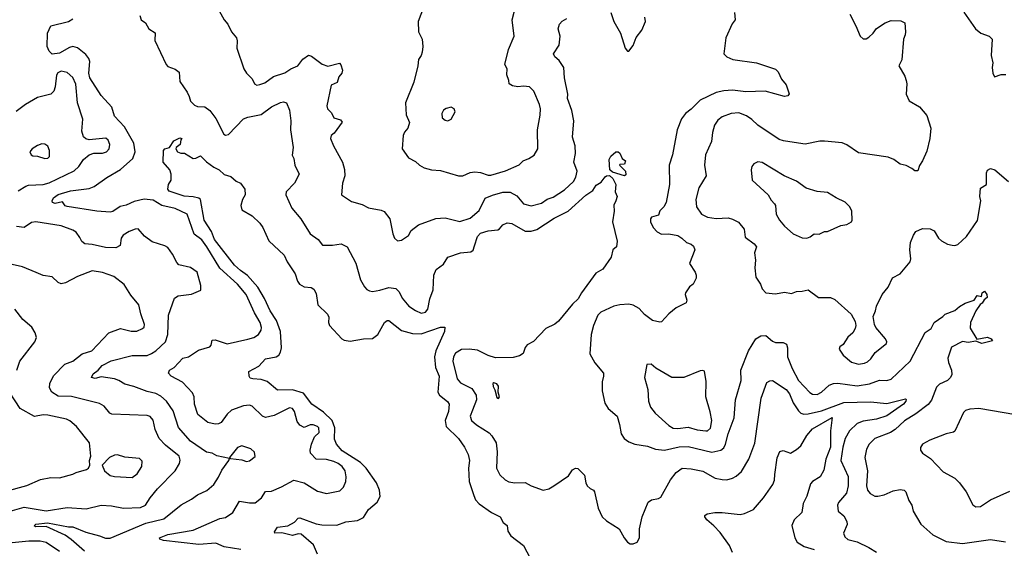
# Model space of a CAD drawing. Extents: x 2133489 to 2292442, y 756223 to 916462.
# Tile 302 of 463: x 2195136 to 2201778, y 891954 to 895516. Entities that reach past the tile are written whole.
import ezdxf

# ---------------------------------------------------------------- set-up
doc = ezdxf.new("R2010")
doc.units = 0

msp = doc.modelspace()

# ---------------------------------------------------------------- linework, layer by layer
at = {"layer": '0CON20XD'}
for points in [[(2197884.3, 895665), (2197823, 895503), (2197826.7, 895435), (2197850, 895385), (2197856, 895336), (2197851.7, 895298.3), (2197844.2, 895275), (2197825, 895247.5), (2197821.2, 895205), (2197793.8, 895095), (2197738.6, 894955), (2197742.5, 894875), (2197765.6, 894824.4), (2197754.2, 894785.8), (2197731.7, 894758.3), (2197722, 894735), (2197716.4, 894646.4), (2197757.5, 894585), (2197805, 894561.2), (2197833.3, 894535), (2197865, 894517.5), (2197914.3, 894504.3), (2197975, 894499.2), (2198095, 894463.1), (2198125, 894462.9), (2198173.6, 894486.4), (2198205, 894490.5), (2198245, 894486.4), (2198295, 894468.2), (2198315, 894468.5), (2198412, 894498), (2198505, 894538.8), (2198532.5, 894565), (2198570.3, 894579.7), (2198606.6, 894603.4), (2198630, 894645), (2198629.1, 894775), (2198647.6, 894872.4), (2198649.6, 894915), (2198642.9, 894945), (2198605, 895034), (2198575, 895064.3), (2198535, 895069.2), (2198495, 895064), (2198461.2, 895071.2), (2198437.5, 895085), (2198436.1, 895106.1), (2198421.2, 895145), (2198423.3, 895185), (2198408.8, 895215), (2198433.5, 895315), (2198471.4, 895405), (2198458.6, 895515), (2198490.8, 895645)], [(2196480.8, 895575), (2196514, 895515), (2196539.2, 895485), (2196564, 895435), (2196597.8, 895395), (2196603.4, 895373.4), (2196601.1, 895325), (2196648.1, 895185), (2196665.7, 895155), (2196705, 895118), (2196718.9, 895085), (2196735, 895075.5), (2196755, 895079.1), (2196788.3, 895091.7), (2196847.4, 895132.6), (2196925, 895157.5), (2196965, 895185.8), (2197012.5, 895205), (2197045, 895250), (2197085, 895276.7), (2197105, 895271.2), (2197175.7, 895215.7), (2197215, 895204), (2197292.3, 895222.3), (2197302.7, 895212.7), (2197314.2, 895175), (2197309.2, 895155), (2197288.6, 895131.4), (2197276.9, 895093.1), (2197236.7, 895075), (2197207.5, 894935), (2197211.2, 894915), (2197238.5, 894888.5), (2197255, 894854), (2197300.7, 894840.7), (2197310, 894825), (2197257.8, 894752.2), (2197238, 894735), (2197232.2, 894715), (2197251.9, 894665), (2197314.3, 894555), (2197326.6, 894506.6), (2197328.6, 894465), (2197312.5, 894415), (2197306.2, 894335), (2197375, 894290), (2197445, 894270.6), (2197488.3, 894248.3), (2197573.7, 894233.7), (2197594.5, 894224.5), (2197631.9, 894175), (2197652.1, 894072.1), (2197664.3, 894044.3), (2197685, 894026.2), (2197710.7, 894030.7)], [(2199958, 895565), (2199961.2, 895515), (2199942.3, 895487.7), (2199899.2, 895395), (2199886, 895285), (2199905, 895265.8), (2199947.4, 895247.4), (2200105.5, 895225.5), (2200235, 895182), (2200252, 895165), (2200275.9, 895115.9), (2200306.1, 895076.1), (2200326.1, 895016.1), (2200317.1, 895002.9), (2200295, 894998.1), (2200165, 895034.3), (2200035, 895029.6), (2199945, 895041.8), (2199885, 895036.2), (2199834.1, 895025.9), (2199725, 894974.4), (2199665, 894913.1), (2199626.2, 894883.8), (2199600.9, 894849.1), (2199571.8, 894775), (2199539.6, 894605), (2199516.9, 894535), (2199518.5, 894405), (2199496.4, 894285), (2199481.4, 894255), (2199455, 894228.8), (2199445, 894198.8), (2199397.5, 894185), (2199391.4, 894175), (2199391.4, 894155), (2199410, 894115), (2199435, 894087.1), (2199465, 894071.9), (2199515, 894072.5), (2199575, 894060.8), (2199602.9, 894045), (2199634.2, 894014.2), (2199665, 894003.8), (2199680.5, 893990.5), (2199690, 893965), (2199654.2, 893874.2), (2199692, 893815), (2199700, 893795), (2199698.8, 893775), (2199678.8, 893735), (2199655, 893716), (2199628, 893675), (2199624.2, 893665), (2199636.9, 893625), (2199631.5, 893608.5), (2199565, 893574), (2199515, 893534), (2199465, 893480), (2199453, 893477), (2199405, 893490), (2199350.5, 893530.5), (2199315, 893570), (2199275, 893592.5), (2199245, 893598.9), (2199185, 893595.5), (2199143.3, 893585), (2199055, 893545.6), (2199035.6, 893525), (2199007.1, 893455), (2198991.4, 893395), (2198982.9, 893265), (2199015, 893203.8), (2199073.1, 893135), (2199074.4, 893115), (2199064.5, 893075), (2199065.4, 893015), (2199082.6, 892932.6), (2199105, 892895.7), (2199165.8, 892845), (2199181.2, 892788.8), (2199194.2, 892725), (2199214.2, 892695), (2199245, 892672), (2199285.8, 892655.8), (2199371.7, 892641.7), (2199425, 892622.9), (2199485, 892615.6), (2199585, 892637.6), (2199645, 892640.6), (2199805, 892602.7), (2199865.8, 892615), (2199885, 892630), (2199897.7, 892655), (2199915.3, 892725), (2199956.4, 892833.6), (2199965.5, 892955), (2200002.5, 893085), (2200000.5, 893155), (2200052.3, 893285), (2200101.1, 893365), (2200135, 893385.6), (2200168, 893388), (2200215, 893349.4), (2200235, 893340), (2200285, 893341.1), (2200308.8, 893328.8), (2200315.4, 893305.4), (2200314.2, 893244.3), (2200346.7, 893165), (2200390, 893085), (2200465, 893003.6), (2200485, 892992.1), (2200515, 892990), (2200545, 893006.7), (2200596.5, 893053.5), (2200625, 893063.8), (2200655, 893066.8), (2200785, 893049.7), (2200867.4, 893062.6), (2200935, 893087.1), (2200986.2, 893083.8), (2201015, 893092.9), (2201143.1, 893215), (2201245, 893407.5), (2201283.3, 893435), (2201303.6, 893476.4), (2201362, 893515), (2201377.9, 893532.1), (2201445, 893555.6), (2201475, 893582.9), (2201513.3, 893605), (2201573.8, 893626.2), (2201595, 893657.5), (2201625, 893650), (2201627.5, 893675), (2201645, 893687.5), (2201660, 893665), (2201661.2, 893645), (2201641.2, 893628.8), (2201628.8, 893605), (2201614, 893596), (2201586.7, 893555), (2201550, 893475), (2201546.4, 893436.4), (2201593.3, 893363.3), (2201665, 893376.2), (2201690, 893365), (2201698.3, 893351.7), (2201626.7, 893333.3), (2201585, 893350), (2201535, 893340), (2201495, 893348.6), (2201421.3, 893308.7), (2201396.7, 893235), (2201401.9, 893205), (2201422.2, 893155), (2201423.1, 893125), (2201414.5, 893105.5), (2201395, 893085.7), (2201340.6, 893059.4), (2201319.8, 893040.2), (2201287, 892953), (2201265, 892923.3), (2201179.9, 892860.1), (2201105, 892813.8), (2201040.5, 892755), (2201009.2, 892735), (2200905, 892694.4), (2200866.9, 892655), (2200848.9, 892621.1), (2200836.5, 892565), (2200855.5, 892475), (2200848.2, 892375), (2200856, 892346), (2200873.5, 892323.5), (2200905, 892306.2), (2200925, 892304.6), (2200966.7, 892313.3), (2201028.8, 892341.2), (2201075, 892350), (2201102.5, 892345), (2201112.5, 892335), (2201133.3, 892275), (2201153.3, 892245), (2201163.8, 892205), (2201215.7, 892115.7), (2201295, 892044.4), (2201385, 892000.9), (2201495, 891986.9), (2201683.8, 892013.8), (2201785, 891998.2)], [(2199122.9, 895565), (2199143.1, 895505), (2199189.4, 895425), (2199220.8, 895325), (2199235, 895303.3), (2199245, 895303.3), (2199275, 895342), (2199294.6, 895395.4), (2199333.3, 895445), (2199356.9, 895503.1), (2199352.6, 895532.6)], [(2201505.8, 895565.8), (2201583.8, 895455), (2201620, 895425), (2201675, 895404), (2201695.7, 895385.7), (2201690, 895275), (2201701.2, 895225), (2201696.7, 895195), (2201700, 895155), (2201712, 895132), (2201755.9, 895145.9), (2201787.5, 895147.5)], [(2196626.6, 891946.6), (2196515, 891963.5), (2196458.3, 891988.3), (2196345, 891978.7), (2196105, 892006.4), (2196081.2, 892015), (2196078.8, 892025), (2196135, 892047.7), (2196305, 892075.3), (2196485, 892155.3), (2196525, 892160.8), (2196574.6, 892195.4), (2196618.3, 892271.7), (2196685, 892260), (2196725, 892261.4), (2196766.9, 892293.1), (2196795, 892337.3), (2196835, 892339.5), (2196902.7, 892367.3), (2196985, 892412.5), (2197055, 892395.7), (2197145, 892339.2), (2197205, 892322.5), (2197295, 892340.8), (2197320, 892365), (2197336.9, 892405), (2197339.1, 892435), (2197330.8, 892475), (2197311.2, 892505), (2197285, 892526.4), (2197255, 892539.8), (2197205, 892551.8), (2197136.7, 892555), (2197098, 892595), (2197094.4, 892615), (2197103.5, 892655), (2197124.6, 892705.4), (2197156.5, 892735), (2197154.3, 892765), (2197145, 892775.6), (2197115, 892786.7), (2197095, 892785.6), (2197055, 892768), (2197025, 892783.3), (2197008.3, 892808.3), (2196990.6, 892875), (2196975, 892896.9), (2196955, 892900), (2196852.1, 892847.9), (2196795, 892836.5), (2196772.9, 892845), (2196705, 892911.9), (2196685, 892917.5), (2196645, 892914.4), (2196565, 892884.6), (2196535, 892857.5), (2196495, 892801.9), (2196477.8, 892792.2), (2196455, 892790), (2196405, 892800.8), (2196337.5, 892855), (2196315.4, 892925.4), (2196312.7, 892975), (2196301.9, 893001.9), (2196234.6, 893074.6), (2196156.7, 893115), (2196140, 893135), (2196146.7, 893155), (2196178.3, 893171.7), (2196235.5, 893234.5), (2196275.4, 893244.6), (2196341.7, 893288.3), (2196419.4, 893310.6), (2196428, 893322), (2196435, 893356.7), (2196455, 893358.8), (2196535, 893330.8), (2196675, 893362.2), (2196715, 893373.5), (2196746, 893394), (2196764.4, 893425), (2196767.4, 893442.6), (2196758.5, 893475), (2196720.2, 893540.2), (2196663.1, 893665), (2196605, 893733.2), (2196485, 893841.8), (2196397.2, 893985), (2196365, 894033.6), (2196311.7, 894071.8), (2196265, 894205.7), (2196185, 894243.4), (2196094.4, 894264.4), (2196035, 894300.4), (2195975, 894306.5), (2195908, 894292), (2195855, 894267.3), (2195813.2, 894256.8), (2195765, 894223.5), (2195745, 894219.6), (2195655, 894225.6), (2195455, 894257.1), (2195442.2, 894262.2), (2195425, 894288.6), (2195375, 894278.6), (2195356.7, 894285), (2195354.3, 894295), (2195363.1, 894315), (2195395, 894339.2), (2195477.4, 894362.6), (2195605, 894378.2), (2195637, 894393), (2195723.3, 894453.3), (2195815, 894506.2), (2195899.3, 894580.7), (2195915.4, 894625), (2195904.6, 894684.6), (2195841.8, 894795), (2195776.4, 894865), (2195757.6, 894927.6), (2195684.7, 895004.7), (2195609.3, 895125), (2195601.2, 895155), (2195608.2, 895235), (2195602.5, 895255), (2195582, 895282), (2195525, 895326.5), (2195495, 895335.2), (2195470.6, 895329.4), (2195405, 895291.6), (2195355, 895284.7), (2195334.2, 895305), (2195320.9, 895335), (2195324, 895425), (2195346.1, 895473.9), (2195465.8, 895504.2), (2195495, 895520.9)], [(2195945.6, 895545), (2195955.5, 895515.5), (2195984.2, 895494.2), (2196006.2, 895455), (2196048.5, 895428.5), (2196047.1, 895375), (2196123.1, 895213.1), (2196135, 895201.4), (2196185, 895182.5), (2196212.2, 895162.2), (2196215, 895098.8), (2196265, 895028.6), (2196278.2, 894998.2), (2196288, 894968), (2196315, 894940.8), (2196335, 894931.4), (2196385, 894929.2), (2196417.5, 894905), (2196459.3, 894849.3), (2196513.3, 894745), (2196525, 894737.5), (2196545, 894743.3), (2196645, 894848.1), (2196675, 894860), (2196763.6, 894876.4), (2196835, 894927.8), (2196895, 894957.1), (2196915, 894962), (2196935.7, 894955.7), (2196955.5, 894905.5), (2196964.6, 894835), (2196962.5, 894775), (2196981.4, 894655), (2196974.1, 894604.1), (2196985, 894580), (2196992.5, 894535), (2197020, 894475), (2196990, 894415), (2196933.3, 894355), (2196931.2, 894335), (2196971.2, 894245), (2197031.2, 894175), (2197095, 894073.8), (2197150, 894035), (2197177.7, 893997.7), (2197245, 893995.8), (2197305, 894005.7), (2197345.4, 893985.4), (2197403.8, 893875), (2197435, 893763.8), (2197462, 893715), (2197478.3, 893698.3), (2197495, 893688), (2197515, 893685.6), (2197565, 893692.7), (2197625, 893710.9), (2197672, 893705), (2197695, 893682.9), (2197715, 893640), (2197760, 893585), (2197805, 893555.6), (2197845, 893539.5), (2197874, 893545), (2197888.2, 893565), (2197902.3, 893635), (2197924.6, 893695.4), (2197929.5, 893795), (2197945, 893832), (2197995, 893868.8), (2198023.1, 893916.9), (2198110, 893945), (2198179.1, 893950.9), (2198195, 893963.8), (2198203.3, 893993.3), (2198224, 894054), (2198245, 894076.5), (2198295, 894092.7), (2198360.5, 894099.5), (2198373.5, 894106.5), (2198395.7, 894134.3), (2198423.2, 894146.8), (2198455, 894143.1), (2198545, 894090), (2198585, 894090.4), (2198625, 894101.2), (2198740.6, 894179.4), (2198835, 894226.8), (2198955, 894333.6), (2199001.1, 894365), (2199025, 894401.9), (2199057.9, 894422.1), (2199085, 894456.9), (2199095, 894464.4), (2199115, 894466), (2199137.5, 894445), (2199156.7, 894405), (2199153, 894357), (2199165.6, 894325), (2199158.1, 894295), (2199142.9, 894267.1), (2199145.6, 894225), (2199135.6, 894155), (2199167, 894023), (2199162.5, 893985), (2199137.5, 893965), (2199126.7, 893915), (2199068.8, 893835), (2199022.3, 893807.7), (2198925.3, 893674.7), (2198902.9, 893635), (2198865, 893599.2), (2198770.6, 893485), (2198745, 893464.4), (2198685, 893435.5), (2198602, 893348), (2198558.8, 893325), (2198545, 893307.5), (2198533, 893267), (2198508.3, 893251.7), (2198465, 893239.2), (2198345, 893236.4), (2198295, 893253.2), (2198225, 893288.2), (2198166.7, 893296.7), (2198115, 893292.9), (2198075, 893268.9), (2198061.1, 893245), (2198056.7, 893215), (2198087.1, 893095), (2198109.5, 893069.5), (2198185, 893030), (2198214.7, 892985), (2198216.7, 892955), (2198190, 892885), (2198173.5, 892845), (2198183.1, 892815), (2198217.1, 892785), (2198302.2, 892732.2), (2198321.7, 892711.7), (2198349.6, 892665), (2198356.9, 892605), (2198353.1, 892495), (2198375, 892450), (2198410, 892415), (2198435, 892401.9), (2198475, 892394.5), (2198545, 892396.9), (2198585, 892374), (2198666.4, 892346.4), (2198705, 892355.8), (2198738.8, 892375), (2198837.9, 892442.1), (2198865, 892483.3), (2198885, 892493.3), (2198900.7, 892490.7), (2198945, 892446.7), (2198954, 892395), (2198964, 892375), (2198985, 892356), (2199006.5, 892346.5), (2199014.2, 892335), (2199039.1, 892225), (2199066.1, 892166.1), (2199095, 892138.9), (2199179.4, 892085), (2199214.4, 892025), (2199235, 891995.8), (2199253.6, 891983.6), (2199275, 891983.1), (2199300, 891995), (2199316.9, 892025), (2199317.3, 892085), (2199335.4, 892165), (2199376, 892265), (2199398.3, 892281.7), (2199445, 892290), (2199461.2, 892298.8), (2199525.7, 892415), (2199565, 892464.4), (2199605, 892494.3), (2199665, 892490), (2199743.9, 892473.9), (2199827.6, 892427.6), (2199875, 892416.5), (2199905, 892415.7), (2199945, 892427.1), (2199969.8, 892440.2), (2200005, 892470.8), (2200054.4, 892555), (2200095, 892663.3), (2200138.5, 892965), (2200175, 893071.2), (2200195, 893082.9), (2200215, 893084.3), (2200305.5, 893025), (2200329.2, 892995), (2200354.6, 892935), (2200390.4, 892880.4), (2200405.3, 892865.3), (2200425, 892858.7), (2200455, 892859.5), (2200545, 892880.2), (2200695, 892937.6), (2200875, 892940.4), (2200985, 892930.4), (2201111.7, 892961.7), (2201116.6, 892956.6), (2201113.6, 892945), (2201098.7, 892925), (2200985, 892847.5), (2200915.2, 892824.8), (2200825, 892811.1), (2200784.8, 892795.2), (2200734.3, 892745.7), (2200705, 892694.2)], [(2197710.7, 894030.7), (2197757.6, 894062.4), (2197777.5, 894095), (2197825.4, 894134.6), (2197942.6, 894177.4), (2198005, 894181.4), (2198105, 894156.9), (2198175, 894179.1), (2198235, 894229.4), (2198275, 894313.1), (2198325, 894334.7), (2198395, 894353.2), (2198445, 894353.6), (2198488.8, 894328.8), (2198535, 894274.3), (2198585, 894262.2), (2198655, 894278.9), (2198695, 894307.3), (2198735, 894319.5), (2198810, 894370), (2198871.1, 894425), (2198886.5, 894455), (2198896.5, 894495), (2198874.4, 894555), (2198885.7, 894615), (2198881.9, 894665), (2198865.6, 894725), (2198874.1, 894834.1), (2198860.8, 894905), (2198832, 894985), (2198832.5, 895015), (2198810, 895125), (2198807.5, 895195), (2198775, 895241.2), (2198745, 895266.2), (2198735.8, 895285), (2198774.2, 895345), (2198781.4, 895405), (2198769.2, 895455), (2198776.2, 895485), (2198795, 895506.7), (2198826.4, 895523.6)], [(2200735, 895553.3), (2200776, 895475), (2200806.2, 895405), (2200825, 895386.7), (2200845, 895388), (2200865, 895398), (2200893.3, 895425), (2200915, 895457.5), (2200974.1, 895495.9), (2201015, 895510), (2201079.3, 895509.3), (2201106.7, 895495), (2201111.2, 895435), (2201110, 895415), (2201096.7, 895385), (2201086.2, 895245), (2201066.7, 895205), (2201105.9, 895135.9), (2201115.7, 895105.7), (2201120, 895085), (2201116.2, 895015), (2201135, 894970), (2201205, 894928.8), (2201255, 894870), (2201282.9, 894785), (2201275.5, 894714.5), (2201255, 894630), (2201226.7, 894565), (2201206.1, 894533.9), (2201195, 894497.5), (2201175, 894496.7), (2201153.6, 894513.6), (2201115, 894532.5), (2201075, 894543.3), (2201033.6, 894573.6), (2200995, 894590), (2200795, 894618), (2200715, 894672), (2200683.9, 894686.1), (2200565, 894698), (2200532.7, 894697.3), (2200435, 894678.1), (2200360.6, 894689.4), (2200289.1, 894699.1), (2200259.7, 894709.7), (2200115, 894804.3), (2200075, 894842.9), (2200038.1, 894868.1), (2199987.4, 894887.4), (2199935, 894884.5), (2199875, 894861.5), (2199845, 894839.4), (2199823.6, 894805), (2199809.2, 894755), (2199802.9, 894695), (2199762.9, 894605), (2199755.7, 894535), (2199765.7, 894465), (2199717.4, 894382.6), (2199696.5, 894305), (2199702.2, 894255), (2199735.8, 894205), (2199775.4, 894185.4), (2199835, 894176.2), (2199915, 894181.1), (2199945, 894172.9), (2199985, 894150.8), (2200022.9, 894105), (2200030.2, 894050.2), (2200090.8, 894005), (2200105.7, 893985.7), (2200093.3, 893945), (2200100, 893895), (2200093.8, 893845), (2200100.7, 893780.7), (2200133.3, 893735), (2200145, 893702.5), (2200170, 893675), (2200235, 893668), (2200295, 893680), (2200341.7, 893671.7), (2200375, 893684), (2200415, 893686), (2200455, 893696.2), (2200524.3, 893644.3), (2200605, 893643.3), (2200635, 893631.2), (2200745, 893532.5), (2200772.7, 893482.7), (2200775.8, 893455), (2200770.8, 893435), (2200755, 893406.2), (2200723.2, 893376.8), (2200691.7, 893328.3), (2200669.3, 893310.7), (2200663.3, 893295), (2200691.2, 893255), (2200747.6, 893207.6), (2200795, 893195.6), (2200835, 893200.5), (2200855, 893209.5), (2200878.5, 893231.5), (2200906.2, 893273.8), (2200982, 893335), (2200985.8, 893345), (2200976.6, 893366.6), (2200911.2, 893441.2), (2200901.2, 893461.2), (2200893.8, 893515), (2200909.2, 893555), (2200915.8, 893585), (2200953.5, 893665), (2200995, 893714), (2201024.5, 893775.5), (2201075.7, 893804.3), (2201141.9, 893885), (2201147.8, 893905), (2201141.5, 893965), (2201145.6, 894014.4), (2201164.3, 894065), (2201180.4, 894089.6), (2201225, 894108.5), (2201277, 894107), (2201305, 894092.9), (2201335, 894044.2), (2201355, 894025.8), (2201395, 894004), (2201425, 893996), (2201445, 893994), (2201465, 894000.8), (2201521.9, 894055), (2201596.4, 894163.6), (2201618.8, 894295), (2201613.8, 894325), (2201618.3, 894381.7), (2201656.7, 894405), (2201656.7, 894485), (2201665, 894502.5), (2201685, 894512.5), (2201715, 894503.3), (2201805, 894426.2)], [(2195125, 894363.8), (2195176.4, 894393.6), (2195195, 894400.7), (2195295, 894406.6), (2195335, 894415.7), (2195502.3, 894497.7), (2195534.1, 894525.9), (2195566.3, 894573.7), (2195603.3, 894605), (2195635, 894617.1), (2195695, 894615.6), (2195722, 894625), (2195738.2, 894645), (2195744.5, 894675), (2195732.9, 894705), (2195716.8, 894716.8), (2195605, 894706.9), (2195582.6, 894712.6), (2195566.8, 894726.8), (2195555.6, 894765), (2195561.9, 894845), (2195526.8, 894956.8), (2195515, 895081.2), (2195495, 895125.5), (2195455, 895160), (2195415, 895168.2), (2195392.4, 895157.6), (2195385, 895142.5), (2195376, 895064), (2195365, 895034), (2195345, 895014.4), (2195255, 894991.4), (2195175, 894944.4), (2195112, 894898)], [(2198025, 894833.8), (2198046.7, 894845), (2198072.5, 894895), (2198066.4, 894916.4), (2198046.1, 894926.1), (2198011.7, 894918.3), (2197995, 894906.2), (2197983.8, 894885), (2197986.7, 894855), (2198005, 894838.8), (2198025, 894833.8)], [(2197144.2, 891915), (2197117.4, 891977.4), (2197035, 892049.2), (2197015, 892051.1), (2196975, 892041.2), (2196905, 892058.2), (2196857.5, 892055), (2196854.2, 892065), (2196875, 892095.6), (2196943.8, 892105), (2196990.2, 892129.8), (2197014, 892156), (2197025, 892158.2), (2197135, 892118.9), (2197175, 892112.5), (2197275, 892109.2), (2197335, 892133.3), (2197415, 892141.1), (2197455, 892161.1), (2197488.9, 892215), (2197546.7, 892265), (2197566.6, 892303.4), (2197563.8, 892345), (2197543.6, 892395), (2197473.2, 892495), (2197435, 892532.9), (2197311.9, 892611.9), (2197271.8, 892655), (2197259.9, 892690.1), (2197262.7, 892765), (2197242.8, 892815), (2197185, 892871.5), (2197106, 892926), (2197049.9, 892999.9), (2196975, 893022.6), (2196875, 893019.1), (2196805, 893078.2), (2196765, 893092.3), (2196707.5, 893095), (2196691.5, 893101.5), (2196683, 893113), (2196682.5, 893145), (2196748.1, 893181.9), (2196795, 893231.8), (2196865, 893244.7), (2196883.7, 893256.3), (2196895.7, 893275), (2196901, 893305), (2196894.4, 893415), (2196868.9, 893488.9), (2196824.8, 893555), (2196787.6, 893637.6), (2196742.8, 893712.8), (2196672.8, 893792.8), (2196625.4, 893825), (2196585, 893862.8), (2196450.2, 894035), (2196429.5, 894089.5), (2196381.2, 894165), (2196354.7, 894304.7), (2196343.4, 894313.4), (2196305, 894323.3), (2196245, 894326.7), (2196145, 894360), (2196134, 894375), (2196140, 894405), (2196157.5, 894435), (2196157.5, 894475), (2196147.5, 894505), (2196103.3, 894555), (2196106.7, 894635), (2196115, 894646.2), (2196146.1, 894653.9), (2196175, 894700), (2196215, 894720), (2196230, 894715), (2196222.5, 894707.5), (2196217.5, 894675), (2196191.2, 894655), (2196188.8, 894645), (2196200, 894625), (2196223.6, 894616.4), (2196247, 894617), (2196305, 894580), (2196325, 894582), (2196355, 894598.8), (2196395, 894558), (2196445, 894522), (2196482, 894505), (2196515, 894474), (2196559.3, 894459.3), (2196595, 894428.6), (2196624.3, 894414.3), (2196653.9, 894373.9), (2196657.1, 894335), (2196639.2, 894305), (2196627.5, 894265), (2196633.8, 894235), (2196705, 894194.4), (2196755, 894144.4), (2196775.4, 894115), (2196815.6, 894025), (2196919.5, 893929.5), (2196940, 893885), (2196993.6, 893803.6), (2197009.4, 893755), (2197022.5, 893735), (2197055, 893715.6), (2197102, 893712), (2197120.5, 893700.5), (2197135, 893670), (2197146, 893595), (2197211.7, 893531.7), (2197222.1, 893512.1), (2197219.4, 893475), (2197225, 893456.2), (2197308.8, 893365), (2197325, 893355.8), (2197365, 893350.6), (2197455, 893365.6), (2197515, 893368.2), (2197552.7, 893395), (2197597.1, 893475), (2197615, 893488.6), (2197625, 893488.6)], [(2195305, 894581.2), (2195325, 894583.3), (2195336, 894595), (2195335.8, 894635), (2195325, 894663.3), (2195305, 894678), (2195285, 894680), (2195255, 894668), (2195220, 894645), (2195203.8, 894625), (2195213.3, 894605), (2195225, 894598.8), (2195255, 894596.7), (2195305, 894581.2)], [(2199215, 894463.3), (2199135, 894488), (2199116.9, 894505), (2199111.2, 894575), (2199124.1, 894595.9), (2199157.5, 894625), (2199172.5, 894625), (2199185, 894616), (2199200, 894580), (2199222.5, 894565), (2199215, 894543.3), (2199185, 894540), (2199182.5, 894535), (2199223.3, 894495), (2199225, 894470), (2199215, 894463.3)], [(2200445, 894044.2), (2200467.8, 894052.2), (2200495, 894073.8), (2200528.8, 894071.2), (2200565, 894088), (2200585, 894089.2), (2200675, 894130), (2200715, 894136.2), (2200746.2, 894153.8), (2200752.5, 894165), (2200750, 894225), (2200736.2, 894255), (2200705, 894286.2), (2200643.3, 894315), (2200585, 894352.5), (2200515, 894358.1), (2200441.7, 894381.7), (2200375, 894427.1), (2200293.8, 894465), (2200145, 894554), (2200115, 894558.8), (2200087.5, 894545), (2200075, 894527.5), (2200069.2, 894505), (2200076.2, 894435), (2200185, 894336.2), (2200205, 894300), (2200228, 894275), (2200234, 894264), (2200239.4, 894205), (2200262.2, 894165), (2200294.1, 894124.1), (2200353.5, 894073.5), (2200415, 894045.8), (2200445, 894044.2)], [(2195572.2, 891935), (2195482.9, 892012.9), (2195441.7, 892041.7), (2195315, 892101.3), (2195245, 892098), (2195234, 892105), (2195245, 892115.6), (2195324.1, 892125.9), (2195465, 892099.6), (2195495, 892099.3), (2195581.7, 892061.7), (2195675, 892038.6), (2195715, 892022.5), (2195745, 892022.5), (2195987.3, 892122.7), (2196107.4, 892152.6), (2196225, 892246.7), (2196295, 892284.4), (2196336.2, 892315), (2196397.4, 892342.6), (2196445, 892384), (2196477.6, 892432.4), (2196499.8, 892480.2), (2196547.5, 892545), (2196550, 892560), (2196465, 892577.5), (2196435, 892594.2), (2196395, 892601.1), (2196288.8, 892675), (2196207.4, 892767.4), (2196170.2, 892880.2), (2196125.5, 892945), (2196088.9, 892978.9), (2196055, 892998.2), (2195995, 893010.7), (2195905.3, 893045.3), (2195845, 893060), (2195805, 893085.6), (2195775, 893096.7), (2195685, 893108.9), (2195645, 893099.2), (2195620, 893105), (2195631.1, 893128.9), (2195665.3, 893154.7), (2195693.1, 893186.9), (2195751.7, 893218.3), (2195895, 893253.9), (2195965, 893252.4), (2195996.7, 893253.3), (2196025, 893266), (2196055, 893285.4), (2196118.5, 893345), (2196135.5, 893395), (2196139.5, 893525), (2196180.9, 893639.1), (2196205, 893654.6), (2196295, 893666.7), (2196357.3, 893692.7), (2196358.1, 893725), (2196332.9, 893815), (2196287, 893847), (2196210, 893865), (2196195, 893880), (2196166.2, 893936.2), (2196135, 893980), (2196115, 893992.5), (2196030, 894020), (2195977.5, 894057.5), (2195935, 894105.8), (2195915, 894104.4), (2195875, 894088.9), (2195834, 894065), (2195820.6, 894045), (2195813.3, 893995), (2195785, 893978.8), (2195715, 893981.9), (2195625, 894002.2), (2195575, 894006.7), (2195555, 894022.2), (2195541.2, 894048.8), (2195515.6, 894085), (2195495, 894098.9), (2195415, 894126.6), (2195245, 894153.1), (2195215, 894149.1), (2195165, 894114.7), (2195115, 894121.5)], [(2195025, 892190), (2195165, 892230.3), (2195315, 892206.5), (2195455, 892228.8), (2195585, 892219.2), (2195685, 892245.5), (2195755, 892240), (2195836.3, 892223.7), (2195950.4, 892229.6), (2195985.3, 892244.7), (2196016.7, 892295), (2196065, 892354.4), (2196185.6, 892475), (2196213.7, 892526.3), (2196217.5, 892547.5), (2196211.4, 892575), (2196119.3, 892649.3), (2196076.5, 892695), (2196050, 892755), (2196035, 892818), (2196015, 892842.9), (2195995, 892850), (2195757.3, 892857.3), (2195743.8, 892865), (2195705, 892911.4), (2195675, 892930), (2195485, 892977.9), (2195395, 892978.4), (2195352.9, 893005), (2195337.8, 893035), (2195340, 893065), (2195363.6, 893116.4), (2195440, 893195), (2195495, 893215.6), (2195556.6, 893263.4), (2195621.4, 893285), (2195736.2, 893405), (2195815, 893434.5), (2195887.9, 893417.9), (2195925, 893416.2), (2195965, 893435.7), (2195974.3, 893445), (2195976.9, 893463.1), (2195952.2, 893535), (2195940, 893595), (2195885, 893659.2), (2195841.2, 893731.2), (2195770.8, 893785), (2195695, 893812.5), (2195625, 893823.1), (2195525, 893785.4), (2195445, 893743.2), (2195415, 893736.2), (2195394.2, 893744.2), (2195355, 893784.3), (2195295, 893791.4), (2195246.4, 893813.6), (2195155, 893850.6), (2195085, 893866.9)], [(2195116.2, 893155), (2195137.5, 893215), (2195238.8, 893345), (2195248.8, 893375), (2195241.2, 893405), (2195218, 893445), (2195156, 893495), (2195103.8, 893565)], [(2197625, 893488.6), (2197712.4, 893422.4), (2197785, 893400.8), (2197845, 893400.2), (2197975, 893443.1), (2198003.8, 893443.8), (2198002, 893415), (2197942.9, 893285), (2197934.1, 893245), (2197941.6, 893171.6), (2197964.6, 893115), (2197957.5, 893005), (2197968, 892985), (2198022.7, 892942.7), (2198034, 892925), (2198027.8, 892875), (2198006.5, 892815), (2198011.9, 892775), (2198096.9, 892695), (2198136.7, 892635), (2198160.8, 892585), (2198170.6, 892545), (2198163.8, 892495), (2198167.5, 892405), (2198198.9, 892308.9), (2198211.3, 892281.3), (2198234.5, 892254.5), (2198318.8, 892195), (2198376.2, 892165), (2198397, 892127), (2198425, 892107.5), (2198429.5, 892069.5), (2198448.7, 892038.7), (2198535, 891972), (2198605, 891840)], [(2199765, 892744.5), (2199775, 892745.8), (2199795, 892764), (2199805.5, 892815), (2199794.5, 892874.5), (2199764.4, 892975), (2199766.9, 893076.9), (2199755, 893147.5), (2199745, 893152.5), (2199725, 893150), (2199615.5, 893104.5), (2199535, 893104.4), (2199427.7, 893167.7), (2199395, 893193.8), (2199367, 893193), (2199350, 893105), (2199374, 893025), (2199376.7, 892945), (2199391.4, 892905), (2199422.9, 892865), (2199515, 892781.1), (2199545, 892763.6), (2199575, 892760.4), (2199645, 892771.1), (2199705, 892751.3), (2199765, 892744.5)], [(2198365, 892962.5), (2198372.5, 892975), (2198362.5, 893005), (2198365.6, 893045.6), (2198355, 893061.2), (2198335, 893068), (2198327.5, 893065), (2198328.8, 893045), (2198342, 893022), (2198355, 892970), (2198365, 892962.5)], [(2195045, 892339.1), (2195185, 892378.1), (2195275, 892417.5), (2195345, 892431.2), (2195405, 892428), (2195495, 892452.5), (2195517.5, 892465), (2195587.5, 892485), (2195600, 892495), (2195610, 892515), (2195607.5, 892545), (2195616.7, 892575), (2195607.5, 892665), (2195520, 892775), (2195475, 892814), (2195452.5, 892825), (2195325, 892852.2), (2195295, 892854.3), (2195235, 892841.4), (2195140, 892895), (2195067.5, 893005)], [(2199944.6, 891925), (2199922.9, 891972.9), (2199860.4, 892060.4), (2199819.2, 892105), (2199770.8, 892145), (2199757.5, 892165), (2199757.5, 892175), (2199773.6, 892186.4), (2199825, 892195.8), (2199875, 892195.6), (2199995, 892180.8), (2200025, 892187.5), (2200085, 892214.4), (2200153.9, 892295), (2200217.3, 892385), (2200227.9, 892412.1), (2200230.8, 892450.8), (2200246.3, 892563.7), (2200264.1, 892605.9), (2200285, 892614), (2200335, 892595.8), (2200375, 892619.5), (2200404.8, 892645.2), (2200444.6, 892715), (2200485, 892759.1), (2200616.2, 892835), (2200604.5, 892745), (2200604.8, 892635), (2200574.2, 892555), (2200559.3, 892480.7), (2200534.5, 892435), (2200485, 892404.7), (2200471.2, 892388.8), (2200445.2, 892305), (2200420.9, 892255), (2200412.2, 892195), (2200360.9, 892145), (2200345, 892107.5), (2200365, 892023.8), (2200381.5, 891995), (2200428.6, 891965), (2200495, 891946.2)], [(2201855, 892852.9), (2201605, 892895.6), (2201545, 892891.4), (2201517, 892883), (2201501.7, 892868.3), (2201445, 892744), (2201434.4, 892735.6), (2201385, 892725.7), (2201275, 892682), (2201226.7, 892655), (2201213, 892633), (2201213.3, 892615), (2201226.7, 892595), (2201280.2, 892560.2), (2201365, 892468.5), (2201445, 892426.9), (2201475, 892396)], [(2196665, 892538.8), (2196685, 892543.8), (2196725, 892572.5), (2196720.8, 892600.8), (2196695, 892623.8), (2196635, 892643.8), (2196605, 892633.8), (2196550, 892565), (2196558.3, 892558.3), (2196635, 892551.2), (2196665, 892538.8)], [(2200705, 892694.2), (2200688.1, 892635), (2200674.2, 892545), (2200725, 892438.8), (2200723.8, 892375), (2200712.2, 892325), (2200658.3, 892261.7), (2200652, 892245), (2200656.7, 892205), (2200695, 892172.5), (2200716, 892135), (2200717.5, 892115), (2200694, 892055), (2200700.9, 892030.9), (2200723.2, 892013.2), (2200785, 891996.7), (2200865, 891960), (2200915, 891927.5)], [(2195895, 892431.9), (2195927.1, 892455), (2195959.2, 892505), (2195961.2, 892541.2), (2195945, 892559.2), (2195845, 892568.6), (2195795, 892582.9), (2195775, 892581.4), (2195741.2, 892565), (2195692.5, 892515), (2195706.7, 892475), (2195745, 892444.3), (2195775, 892437.1), (2195895, 892431.9)], [(2201475, 892396), (2201520, 892335), (2201565, 892246.2), (2201585, 892234.3), (2201616.7, 892235), (2201685, 892280), (2201815, 892339.4)], [(2195405, 891931.5), (2195315, 891992.7), (2195272.9, 892002.9), (2195197.8, 892002.2), (2195085, 891991.3)]]:
    msp.add_lwpolyline(points, dxfattribs=at)

doc.saveas('drawing.dxf')
